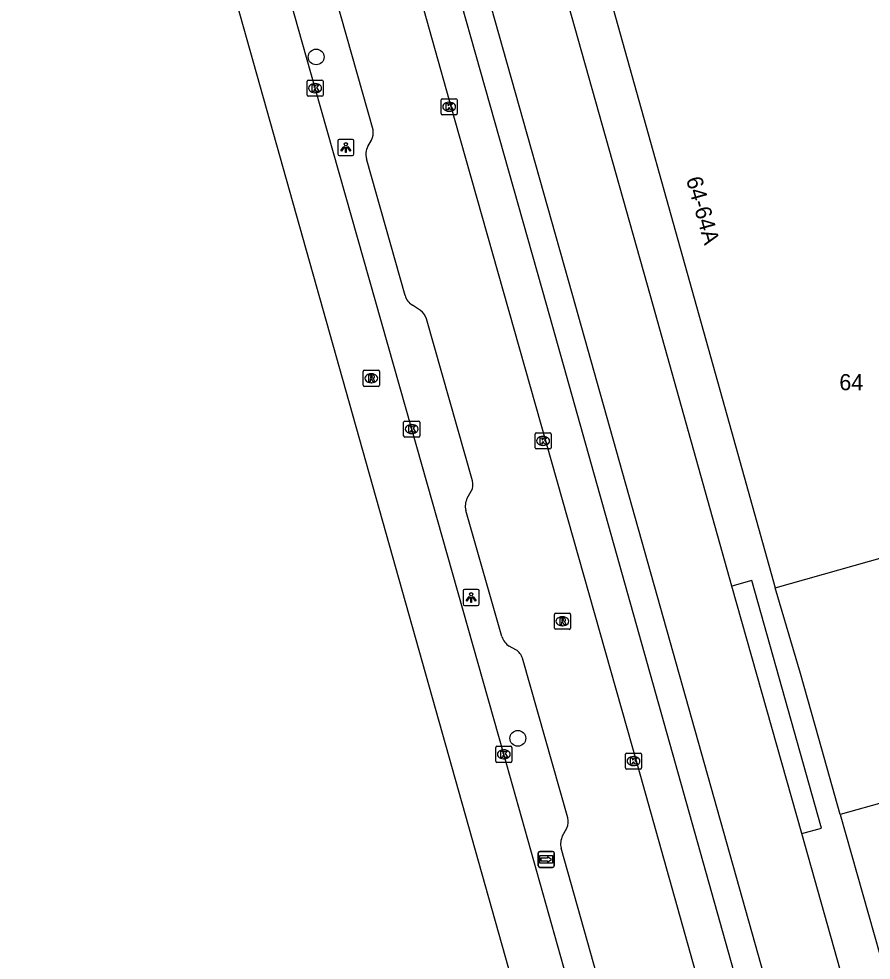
# Model space of a CAD drawing. Extents: x 159689 to 160786, y 387323 to 388339.
# Drawn here: x 159709.5 to 159762.4, y 387967.2 to 388025.6 of the extents above; entities that cross this region are included whole.
import ezdxf

# ---------------------------------------------------------------- set-up
doc = ezdxf.new("R2010")
doc.units = 0
for name, color, linetype in [('IMGEO_Boom', 7, 'Continuous'), ('IMGEO_Kolk', 7, 'Continuous'), ('IMGEO_Lichtpunt', 7, 'Continuous'), ('IMGEO_OVBaan_gesloten', 7, 'Continuous'), ('IMGEO_Pand', 7, 'Continuous'), ('IMGEO_Pand_nummerreeks', 7, 'Continuous'), ('IMGEO_Parkeervlak_open', 7, 'Continuous'), ('IMGEO_Rijbaan_lokaal_gesloten', 7, 'Continuous'), ('IMGEO_Rijbaan_regionaal_gesloten', 7, 'Continuous'), ('IMGEO_Rioolput', 7, 'Continuous'), ('IMGEO_Voetpad_open', 7, 'Continuous'), ('IMGEO_Wegwijzer', 7, 'Continuous')]:
    doc.layers.add(name, color=color, linetype=linetype)

msp = doc.modelspace()

# ---------------------------------------------------------------- linework, layer by layer
at = {"layer": 'IMGEO_Boom'}
for centre in [(159727.917, 388023.25), (159740.436, 387980.974)]:
    msp.add_circle(centre, 0.489, dxfattribs=at)
at = {"layer": 'IMGEO_Kolk'}
for p, q in [((159727.351, 388020.886), (159727.351, 388021.738)), ((159727.426, 388021.812), (159728.278, 388021.812)), ((159727.839, 388021.592), (159727.864, 388021.592)), ((159728.352, 388021.738), (159728.352, 388020.886)), ((159727.862, 388021.032), (159727.837, 388021.032)), ((159728.278, 388020.812), (159727.426, 388020.812)), ((159735.672, 388019.732), (159735.672, 388020.584)), ((159735.747, 388020.658), (159736.599, 388020.658)), ((159736.16, 388020.438), (159736.185, 388020.438)), ((159736.673, 388020.584), (159736.673, 388019.732)), ((159736.183, 388019.878), (159736.158, 388019.878)), ((159736.599, 388019.658), (159735.747, 388019.658)), ((159733.349, 387999.734), (159733.349, 388000.586)), ((159733.424, 388000.66), (159734.276, 388000.66)), ((159734.35, 388000.586), (159734.35, 387999.734)), ((159733.837, 388000.44), (159733.862, 388000.44)), ((159734.276, 387999.66), (159733.424, 387999.66)), ((159733.86, 387999.88), (159733.835, 387999.88)), ((159741.507, 387999), (159741.507, 387999.852)), ((159741.582, 387999.926), (159742.434, 387999.926)), ((159741.995, 387999.706), (159742.02, 387999.706)), ((159742.508, 387999.852), (159742.508, 387999)), ((159742.434, 387998.926), (159741.582, 387998.926)), ((159742.018, 387999.146), (159741.993, 387999.146)), ((159739.066, 387979.554), (159739.066, 387980.406)), ((159739.141, 387980.48), (159739.993, 387980.48)), ((159739.554, 387980.26), (159739.579, 387980.26)), ((159740.067, 387980.406), (159740.067, 387979.554)), ((159739.577, 387979.7), (159739.552, 387979.7)), ((159747.119, 387979.133), (159747.119, 387979.985)), ((159747.194, 387980.059), (159748.046, 387980.059)), ((159747.607, 387979.839), (159747.632, 387979.839)), ((159748.12, 387979.985), (159748.12, 387979.133)), ((159739.993, 387979.48), (159739.141, 387979.48)), ((159748.046, 387979.059), (159747.194, 387979.059)), ((159747.63, 387979.279), (159747.605, 387979.279))]:
    msp.add_line(p, q, dxfattribs=at)
for points in [[(159727.351, 388020.886), (159727.351, 388021.738)], [(159727.426, 388021.812), (159728.278, 388021.812)], [(159728.352, 388021.738), (159728.352, 388020.886)], [(159727.672, 388021.512), (159727.795, 388021.512), (159727.795, 388021.361), (159727.925, 388021.512), (159728.089, 388021.512), (159727.943, 388021.361), (159728.096, 388021.112), (159727.944, 388021.112), (159727.859, 388021.276), (159727.795, 388021.209), (159727.795, 388021.112), (159727.672, 388021.112), (159727.672, 388021.512)], [(159728.278, 388020.812), (159727.426, 388020.812)], [(159735.672, 388019.732), (159735.672, 388020.584)], [(159735.747, 388020.658), (159736.599, 388020.658)], [(159736.673, 388020.584), (159736.673, 388019.732)], [(159735.993, 388020.358), (159736.116, 388020.358), (159736.116, 388020.207), (159736.246, 388020.358), (159736.41, 388020.358), (159736.264, 388020.207), (159736.417, 388019.958), (159736.265, 388019.958), (159736.18, 388020.122), (159736.116, 388020.055), (159736.116, 388019.958), (159735.993, 388019.958), (159735.993, 388020.358)], [(159736.599, 388019.658), (159735.747, 388019.658)], [(159733.349, 387999.734), (159733.349, 388000.586)], [(159733.424, 388000.66), (159734.276, 388000.66)], [(159734.35, 388000.586), (159734.35, 387999.734)], [(159733.67, 388000.36), (159733.793, 388000.36), (159733.793, 388000.209), (159733.923, 388000.36), (159734.087, 388000.36), (159733.941, 388000.209), (159734.094, 387999.96), (159733.942, 387999.96), (159733.857, 388000.124), (159733.793, 388000.057), (159733.793, 387999.96), (159733.67, 387999.96), (159733.67, 388000.36)], [(159734.276, 387999.66), (159733.424, 387999.66)], [(159741.507, 387999), (159741.507, 387999.852)], [(159741.582, 387999.926), (159742.434, 387999.926)], [(159741.828, 387999.626), (159741.951, 387999.626), (159741.951, 387999.475), (159742.081, 387999.626), (159742.245, 387999.626), (159742.099, 387999.475), (159742.252, 387999.226), (159742.1, 387999.226), (159742.015, 387999.39), (159741.951, 387999.323), (159741.951, 387999.226), (159741.828, 387999.226), (159741.828, 387999.626)], [(159742.508, 387999.852), (159742.508, 387999)], [(159742.434, 387998.926), (159741.582, 387998.926)], [(159739.066, 387979.554), (159739.066, 387980.406)], [(159739.141, 387980.48), (159739.993, 387980.48)], [(159739.387, 387980.18), (159739.51, 387980.18), (159739.51, 387980.029), (159739.64, 387980.18), (159739.804, 387980.18), (159739.658, 387980.029), (159739.811, 387979.78), (159739.659, 387979.78), (159739.574, 387979.944), (159739.51, 387979.877), (159739.51, 387979.78), (159739.387, 387979.78), (159739.387, 387980.18)], [(159740.067, 387980.406), (159740.067, 387979.554)], [(159747.119, 387979.133), (159747.119, 387979.985)], [(159747.194, 387980.059), (159748.046, 387980.059)], [(159747.44, 387979.759), (159747.563, 387979.759), (159747.563, 387979.608), (159747.693, 387979.759), (159747.857, 387979.759), (159747.711, 387979.608), (159747.864, 387979.359), (159747.712, 387979.359), (159747.627, 387979.523), (159747.563, 387979.456), (159747.563, 387979.359), (159747.44, 387979.359), (159747.44, 387979.759)], [(159748.12, 387979.985), (159748.12, 387979.133)], [(159739.993, 387979.48), (159739.141, 387979.48)], [(159748.046, 387979.059), (159747.194, 387979.059)]]:
    msp.add_lwpolyline(points, dxfattribs=at)
for centre, start, end in [((159727.428, 388021.736), 91.55205, 178.44795), ((159727.428, 388021.736), 91.55205, 178.44795), ((159728.276, 388021.736), 1.55205, 88.44795), ((159728.276, 388021.736), 1.55205, 88.44795), ((159727.428, 388020.888), 181.55205, 268.44795), ((159727.428, 388020.888), 181.55205, 268.44795), ((159728.276, 388020.888), 271.55205, 358.44795), ((159728.276, 388020.888), 271.55205, 358.44795), ((159735.749, 388020.582), 91.55205, 178.44795), ((159735.749, 388020.582), 91.55205, 178.44795), ((159736.597, 388020.582), 1.55205, 88.44795), ((159736.597, 388020.582), 1.55205, 88.44795), ((159735.749, 388019.734), 181.55205, 268.44795), ((159735.749, 388019.734), 181.55205, 268.44795), ((159736.597, 388019.734), 271.55205, 358.44795), ((159736.597, 388019.734), 271.55205, 358.44795), ((159733.426, 388000.584), 91.55205, 178.44795), ((159733.426, 388000.584), 91.55205, 178.44795), ((159734.274, 388000.584), 1.55205, 88.44795), ((159734.274, 388000.584), 1.55205, 88.44795), ((159733.426, 387999.736), 181.55205, 268.44795), ((159733.426, 387999.736), 181.55205, 268.44795), ((159734.274, 387999.736), 271.55205, 358.44795), ((159734.274, 387999.736), 271.55205, 358.44795), ((159741.584, 387999.85), 91.55205, 178.44795), ((159741.584, 387999.85), 91.55205, 178.44795), ((159742.432, 387999.85), 1.55205, 88.44795), ((159742.432, 387999.85), 1.55205, 88.44795), ((159741.584, 387999.002), 181.55205, 268.44795), ((159741.584, 387999.002), 181.55205, 268.44795), ((159742.432, 387999.002), 271.55205, 358.44795), ((159742.432, 387999.002), 271.55205, 358.44795), ((159739.143, 387980.404), 91.55205, 178.44795), ((159739.143, 387980.404), 91.55205, 178.44795), ((159739.991, 387980.404), 1.55205, 88.44795), ((159739.991, 387980.404), 1.55205, 88.44795), ((159739.143, 387979.556), 181.55205, 268.44795), ((159739.143, 387979.556), 181.55205, 268.44795), ((159739.991, 387979.556), 271.55205, 358.44795), ((159739.991, 387979.556), 271.55205, 358.44795), ((159747.196, 387979.983), 91.55205, 178.44795), ((159747.196, 387979.983), 91.55205, 178.44795), ((159748.044, 387979.983), 1.55205, 88.44795), ((159748.044, 387979.983), 1.55205, 88.44795), ((159747.196, 387979.135), 181.55205, 268.44795), ((159747.196, 387979.135), 181.55205, 268.44795), ((159748.044, 387979.135), 271.55205, 358.44795), ((159748.044, 387979.135), 271.55205, 358.44795)]:
    msp.add_arc(centre, 0.0765, start, end, dxfattribs=at)
for centre, major_axis, ratio, start_param, end_param in [((159727.838, 388021.312), (-0.387, 0.002), 0.722429, 4.712389, 7.853982), ((159727.863, 388021.312), (-0.39, 0.002), 0.717154, 1.570796, 4.712389), ((159736.159, 388020.158), (-0.387, 0.002), 0.722429, 4.712389, 7.853982), ((159736.184, 388020.158), (-0.39, 0.002), 0.717154, 1.570796, 4.712389), ((159733.836, 388000.16), (-0.387, 0.002), 0.722429, 4.712389, 7.853982), ((159733.861, 388000.16), (-0.39, 0.002), 0.717154, 1.570796, 4.712389), ((159741.994, 387999.426), (-0.387, 0.002), 0.722429, 4.712389, 7.853982), ((159742.019, 387999.426), (-0.39, 0.002), 0.717154, 1.570796, 4.712389), ((159739.553, 387979.98), (-0.387, 0.002), 0.722429, 4.712389, 7.853982), ((159739.578, 387979.98), (-0.39, 0.002), 0.717154, 1.570796, 4.712389), ((159747.606, 387979.559), (-0.387, 0.002), 0.722429, 4.712389, 7.853982), ((159747.631, 387979.559), (-0.39, 0.002), 0.717154, 1.570796, 4.712389)]:
    msp.add_ellipse(centre, major_axis=major_axis, ratio=ratio, start_param=start_param, end_param=end_param, dxfattribs=at)
at = {"layer": 'IMGEO_Lichtpunt'}
for p, q in [((159730.164, 388018.131), (159729.356, 388018.131)), ((159730.164, 388018.131), (159729.356, 388018.131)), ((159729.262, 388018.036), (159729.262, 388017.229)), ((159729.262, 388018.036), (159729.262, 388017.229)), ((159730.258, 388017.229), (159730.258, 388018.036)), ((159730.258, 388017.229), (159730.258, 388018.036)), ((159729.356, 388017.135), (159730.164, 388017.135)), ((159729.356, 388017.135), (159730.164, 388017.135)), ((159737.041, 387990.114), (159737.041, 387989.307)), ((159737.041, 387990.114), (159737.041, 387989.307)), ((159737.943, 387990.209), (159737.135, 387990.209)), ((159737.943, 387990.209), (159737.135, 387990.209)), ((159738.037, 387989.307), (159738.037, 387990.114)), ((159738.037, 387989.307), (159738.037, 387990.114)), ((159737.135, 387989.213), (159737.943, 387989.213)), ((159737.135, 387989.213), (159737.943, 387989.213))]:
    msp.add_line(p, q, dxfattribs=at)
for points in [[(159729.636, 388017.7), (159729.675, 388017.672), (159729.487, 388017.41), (159729.449, 388017.437), (159729.636, 388017.7)], [(159729.738, 388017.652), (159729.785, 388017.652), (159729.785, 388017.33), (159729.738, 388017.33), (159729.738, 388017.652)], [(159729.848, 388017.672), (159729.886, 388017.699), (159730.073, 388017.437), (159730.034, 388017.409), (159729.848, 388017.672)], [(159737.415, 387989.778), (159737.454, 387989.75), (159737.266, 387989.488), (159737.228, 387989.515), (159737.415, 387989.778)], [(159737.517, 387989.73), (159737.564, 387989.73), (159737.564, 387989.408), (159737.517, 387989.408), (159737.517, 387989.73)], [(159737.627, 387989.75), (159737.665, 387989.777), (159737.852, 387989.515), (159737.813, 387989.487), (159737.627, 387989.75)]]:
    msp.add_lwpolyline(points, dxfattribs=at)
for centre in [(159729.761, 388017.834), (159737.54, 387989.912)]:
    msp.add_circle(centre, 0.0994, dxfattribs=at)
for centre, start, end in [((159729.356, 388018.036), 90, 180), ((159729.356, 388018.036), 90, 180), ((159730.164, 388018.036), 0, 90), ((159730.164, 388018.036), 0, 90), ((159729.356, 388017.229), 180, 270), ((159729.356, 388017.229), 180, 270), ((159730.164, 388017.229), 270, 0), ((159730.164, 388017.229), 270, 360), ((159737.135, 387990.114), 90, 180), ((159737.135, 387990.114), 90, 180), ((159737.943, 387990.114), 0, 90), ((159737.943, 387990.114), 0, 90), ((159737.135, 387989.307), 180, 270), ((159737.135, 387989.307), 180, 270), ((159737.943, 387989.307), 270, 0), ((159737.943, 387989.307), 270, 360)]:
    msp.add_arc(centre, 0.0946, start, end, dxfattribs=at)
at = {"layer": 'IMGEO_OVBaan_gesloten'}
msp.add_lwpolyline([(159767.598, 387866.954), (159765.544, 387875.18), (159761.072, 387891.211), (159751.402, 387925.737), (159750.981, 387927.311), (159738.22, 387972.552), (159720.318, 388036.089), (159710.692, 388070.166), (159709.458, 388074.221)], dxfattribs=at)
at = {"layer": 'IMGEO_Pand'}
for points in [[(159744.329, 388033.5), (159753.697, 388000), (159756.404, 387990.318)], [(159756.404, 387990.318), (159790.741, 388000), (159807.434, 388004.707)], [(159766.359, 387977.9), (159760.456, 387976.237)], [(159760.456, 387976.237), (159762.903, 387967.55)]]:
    msp.add_lwpolyline(points, dxfattribs=at)
at = {"layer": 'IMGEO_Parkeervlak_open'}
for points in [[(159731.447, 388018.725), (159728.815, 388028.092)], [(159731.131, 388017.689), (159731.353, 388018.095)], [(159733.443, 388008.455), (159731.035, 388016.931)], [(159734.388, 388007.514), (159733.906, 388007.851)], [(159737.614, 387996.939), (159734.764, 388006.991)], [(159737.299, 387995.873), (159737.548, 387996.307)], [(159739.441, 387987.286), (159737.2, 387995.117)], [(159740.315, 387986.458), (159739.908, 387986.68)], [(159743.542, 387976.042), (159740.723, 387985.94)], [(159743.218, 387974.92), (159743.482, 387975.405)], [(159745.578, 387965.499), (159743.123, 387974.154)]]:
    msp.add_lwpolyline(points, dxfattribs=at)
for centre, radius, start, end in [((159730.557, 388018.536), 0.91, 331.01567, 12.01175), ((159731.992, 388017.195), 0.993, 150.15304, 195.4109), ((159734.282, 388008.619), 0.855, 191.0309, 243.91349), ((159733.914, 388006.777), 0.876, 14.15306, 57.27386), ((159736.85, 387996.699), 0.801, 330.66552, 17.41086), ((159738.236, 387995.366), 1.065, 151.57285, 193.50601), ((159740.55, 387987.658), 1.17, 198.53371, 236.70393), ((159739.864, 387985.683), 0.897, 16.66036, 59.79075), ((159742.594, 387975.81), 0.976, 335.49185, 13.74634), ((159744.175, 387974.412), 1.083, 152.05462, 193.80583)]:
    msp.add_arc(centre, radius, start, end, dxfattribs=at)
at = {"layer": 'IMGEO_Rijbaan_lokaal_gesloten'}
for points in [[(159761.428, 387945.993), (159759.756, 387945.476), (159742.233, 388007.83), (159732.531, 388042.133), (159728.319, 388056.998), (159723.956, 388072.484), (159725.596, 388072.962)], [(159725.596, 388072.962), (159730.011, 388057.458), (159734.238, 388042.443), (159743.795, 388008.597), (159761.428, 387945.993)], [(159725.379, 388059.003), (159736.534, 388019.31), (159747.858, 387979.284), (159755.075, 387953.635)]]:
    msp.add_lwpolyline(points, dxfattribs=at)
at = {"layer": 'IMGEO_Rijbaan_regionaal_gesloten'}
msp.add_lwpolyline([(159752.834, 387932.851), (159752.767, 387933.007), (159750.399, 387941.515), (159745.531, 387958.814), (159739.567, 387979.98), (159733.85, 388000.16), (159727.852, 388021.312), (159722.145, 388041.542), (159717.284, 388058.854), (159716.233, 388062.473), (159715.988, 388063.449), (159715.751, 388064.431), (159715.024, 388067.618)], dxfattribs=at)
at = {"layer": 'IMGEO_Rioolput'}
for p, q in [((159730.84, 388002.885), (159730.84, 388003.737)), ((159730.915, 388003.811), (159731.767, 388003.811)), ((159731.328, 388003.591), (159731.353, 388003.591)), ((159731.841, 388003.737), (159731.841, 388002.885)), ((159731.351, 388003.031), (159731.326, 388003.031)), ((159731.767, 388002.811), (159730.915, 388002.811)), ((159742.704, 387987.809), (159742.704, 387988.661)), ((159742.779, 387988.735), (159743.631, 387988.735)), ((159743.192, 387988.515), (159743.217, 387988.515)), ((159743.705, 387988.661), (159743.705, 387987.809)), ((159743.631, 387987.735), (159742.779, 387987.735)), ((159743.215, 387987.955), (159743.19, 387987.955))]:
    msp.add_line(p, q, dxfattribs=at)
for points in [[(159730.84, 388002.885), (159730.84, 388003.737)], [(159730.915, 388003.811), (159731.767, 388003.811)], [(159731.429, 388003.509), (159731.177, 388003.511), (159731.177, 388003.111)], [(159731.841, 388003.737), (159731.841, 388002.885)], [(159731.177, 388003.111), (159731.301, 388003.111), (159731.301, 388003.273), (159731.312, 388003.273)], [(159731.355, 388003.43), (159731.301, 388003.43), (159731.301, 388003.349)], [(159731.301, 388003.349), (159731.353, 388003.349)], [(159731.359, 388003.244), (159731.43, 388003.111), (159731.57, 388003.111), (159731.505, 388003.237)], [(159731.767, 388002.811), (159730.915, 388002.811)], [(159742.704, 387987.809), (159742.704, 387988.661)], [(159742.779, 387988.735), (159743.631, 387988.735)], [(159743.293, 387988.433), (159743.041, 387988.435), (159743.041, 387988.035)], [(159743.219, 387988.354), (159743.165, 387988.354), (159743.165, 387988.273)], [(159743.705, 387988.661), (159743.705, 387987.809)], [(159743.631, 387987.735), (159742.779, 387987.735)], [(159743.041, 387988.035), (159743.165, 387988.035), (159743.165, 387988.197), (159743.176, 387988.197)], [(159743.165, 387988.273), (159743.217, 387988.273)], [(159743.223, 387988.168), (159743.294, 387988.035), (159743.434, 387988.035), (159743.369, 387988.161)]]:
    msp.add_lwpolyline(points, dxfattribs=at)
for centre, radius, start, end in [((159730.917, 388003.735), 0.0765, 91.55205, 178.44795), ((159730.917, 388003.735), 0.0765, 91.55205, 178.44795), ((159731.428, 388003.399), 0.109, 350.36119, 89.41601), ((159731.765, 388003.735), 0.0765, 1.55205, 88.44795), ((159731.765, 388003.735), 0.0765, 1.55205, 88.44795), ((159731.311, 388003.22), 0.0533, 26.02933, 88.69889), ((159731.337, 388003.538), 0.19, 274.7715, 282.96867), ((159731.361, 388003.334), 0.0964, 77.00612, 93.18647), ((159731.375, 388003.391), 0.0378, 276.66336, 79.67722), ((159731.426, 388003.399), 0.112, 277.58423, 350.98172), ((159731.41, 388003.184), 0.108, 29.51342, 73.79051), ((159730.917, 388002.887), 0.0765, 181.55205, 268.44795), ((159730.917, 388002.887), 0.0765, 181.55205, 268.44795), ((159731.765, 388002.887), 0.0765, 271.55205, 358.44795), ((159731.765, 388002.887), 0.0765, 271.55205, 358.44795), ((159742.781, 387988.659), 0.0765, 91.55205, 178.44795), ((159742.781, 387988.659), 0.0765, 91.55205, 178.44795), ((159743.225, 387988.258), 0.0964, 77.00612, 93.18647), ((159743.239, 387988.315), 0.0378, 276.66336, 79.67722), ((159743.292, 387988.323), 0.109, 350.36119, 89.41601), ((159743.29, 387988.323), 0.112, 277.58423, 350.98172), ((159743.629, 387988.659), 0.0765, 1.55205, 88.44795), ((159743.629, 387988.659), 0.0765, 1.55205, 88.44795), ((159742.781, 387987.811), 0.0765, 181.55205, 268.44795), ((159742.781, 387987.811), 0.0765, 181.55205, 268.44795), ((159743.175, 387988.144), 0.0533, 26.02933, 88.69889), ((159743.201, 387988.462), 0.19, 274.7715, 282.96867), ((159743.274, 387988.108), 0.108, 29.51342, 73.79051), ((159743.629, 387987.811), 0.0765, 271.55205, 358.44795), ((159743.629, 387987.811), 0.0765, 271.55205, 358.44795)]:
    msp.add_arc(centre, radius, start, end, dxfattribs=at)
for centre, major_axis, ratio, start_param, end_param in [((159731.327, 388003.311), (-0.387, 0.002), 0.722429, 4.712389, 7.853982), ((159731.352, 388003.311), (-0.39, 0.002), 0.717154, 1.570796, 4.712389), ((159743.191, 387988.235), (-0.387, 0.002), 0.722429, 4.712389, 7.853982), ((159743.216, 387988.235), (-0.39, 0.002), 0.717154, 1.570796, 4.712389)]:
    msp.add_ellipse(centre, major_axis=major_axis, ratio=ratio, start_param=start_param, end_param=end_param, dxfattribs=at)
at = {"layer": 'IMGEO_Voetpad_open'}
for points in [[(159753.727, 387990.417), (159748.666, 388008.437), (159739.318, 388041.629)], [(159758.06, 387975.063), (159759.29, 387975.401), (159754.963, 387990.761), (159753.727, 387990.417)], [(159758.06, 387975.063), (159753.727, 387990.417)], [(159760.456, 387976.237), (159759.125, 387980.967), (159757.994, 387984.988), (159756.404, 387990.318)], [(159766.666, 387944.588), (159758.06, 387975.063)]]:
    msp.add_lwpolyline(points, dxfattribs=at)
at = {"layer": 'IMGEO_Wegwijzer'}
for p, q in [((159741.705, 387973.06), (159741.705, 387973.86)), ((159741.705, 387973.86), (159741.705, 387973.06)), ((159741.805, 387973.96), (159742.595, 387973.96)), ((159742.595, 387973.96), (159741.805, 387973.96)), ((159742.695, 387973.86), (159742.695, 387973.06)), ((159742.695, 387973.06), (159742.695, 387973.86)), ((159742.595, 387972.96), (159741.805, 387972.96)), ((159741.805, 387972.96), (159742.595, 387972.96))]:
    msp.add_line(p, q, dxfattribs=at)
for points in [[(159741.806, 387973.692), (159742.594, 387973.692), (159742.594, 387973.228), (159741.806, 387973.228), (159741.806, 387973.692)], [(159741.871, 387973.544), (159741.871, 387973.46), (159741.871, 387973.376), (159742.282, 387973.376), (159742.282, 387973.293), (159742.529, 387973.46), (159742.282, 387973.627), (159742.282, 387973.544), (159741.871, 387973.544)]]:
    msp.add_lwpolyline(points, dxfattribs=at)
for centre, start, end in [((159741.805, 387973.86), 90, 180), ((159741.805, 387973.86), 90, 180), ((159742.595, 387973.86), 0, 90), ((159742.595, 387973.86), 360, 90), ((159741.805, 387973.06), 180, 270), ((159741.805, 387973.06), 180, 270), ((159742.595, 387973.06), 270, 0), ((159742.595, 387973.06), 270, 0)]:
    msp.add_arc(centre, 0.1, start, end, dxfattribs=at)

# ---------------------------------------------------------------- texts
at = {"layer": 'IMGEO_Pand_nummerreeks'}
msp.add_text('64-64A', height=1, rotation=285.62435, dxfattribs=at).set_placement((159750.871, 388015.675))
msp.add_text('64', height=1, dxfattribs=at).set_placement((159760.398, 388002.572))

doc.saveas('drawing.dxf')
